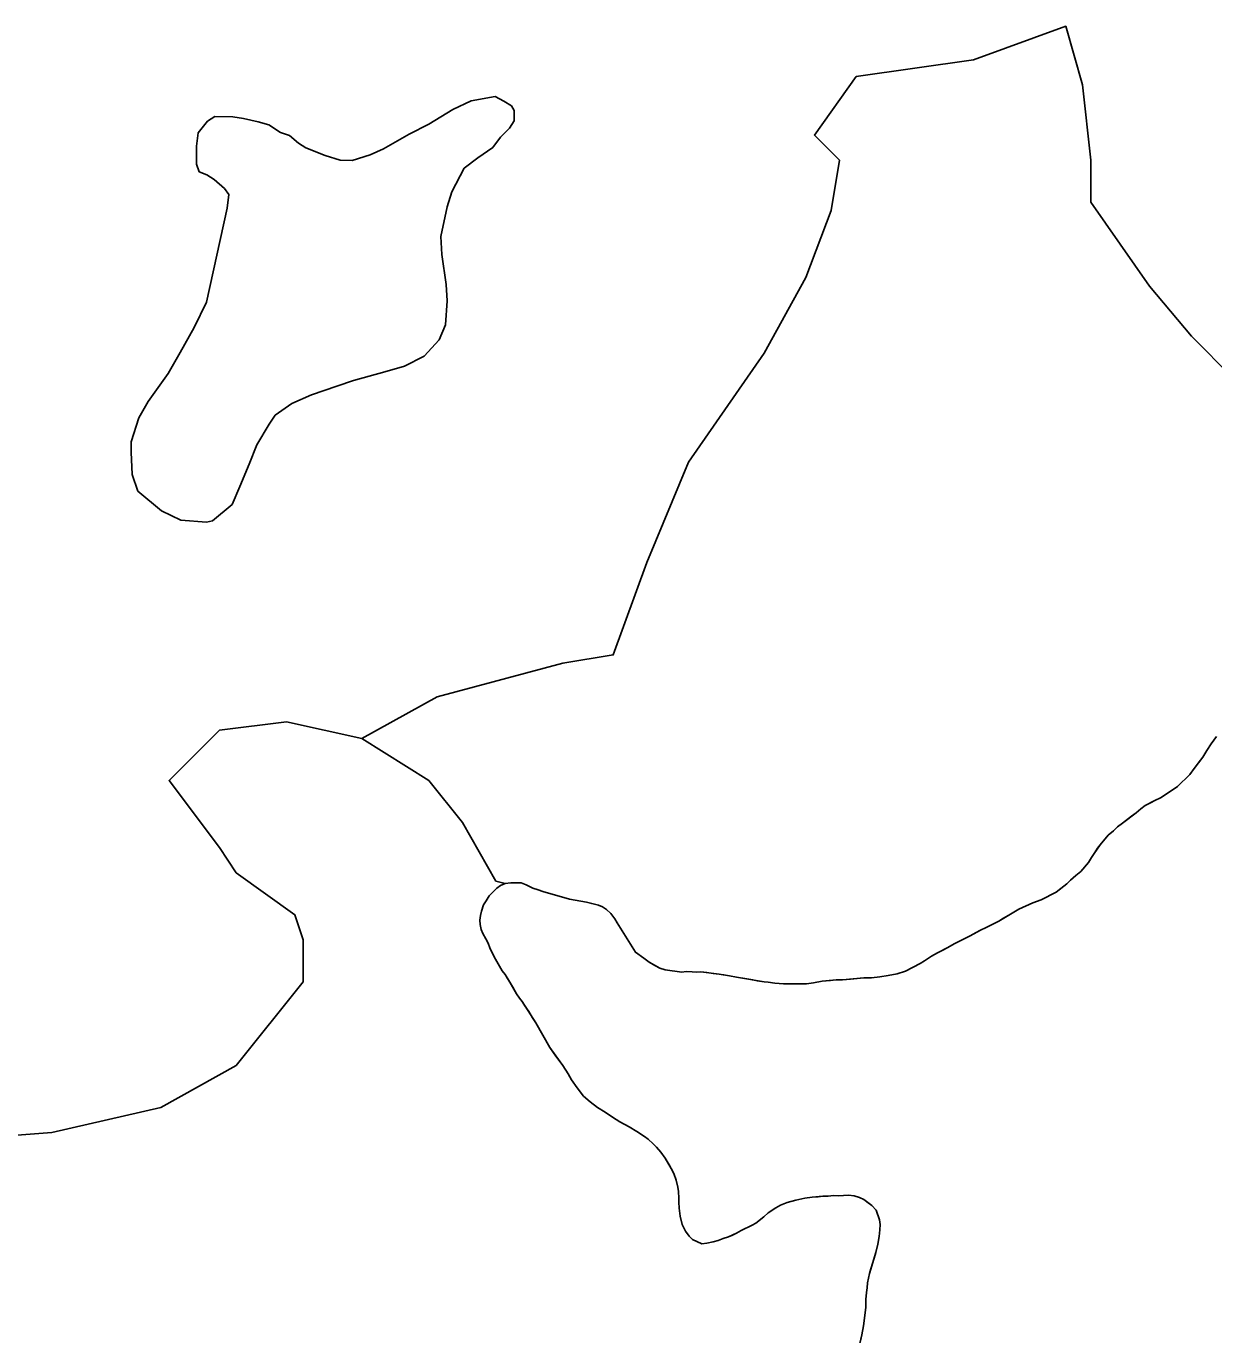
# Model space of a CAD drawing. Extents: x 3245246 to 3283090, y 806824 to 832173.
# Drawn here: x 3271900 to 3272761, y 828851 to 829800 of the extents above; entities that cross this region are included whole.
import ezdxf

# ---------------------------------------------------------------- set-up
doc = ezdxf.new("R2010")
doc.units = 0
doc.layers.add('V-SITE-VEGE', color=7, linetype='Continuous')
doc.layers.add('V-TOPO-SHOR', color=7, linetype='Continuous')

msp = doc.modelspace()

# ---------------------------------------------------------------- linework, layer by layer
at = {"layer": 'V-SITE-VEGE'}
for p, q in [((3272222.45, 829745.81), (3272239.85, 829748.82)), ((3272239.85, 829748.82), (3272246.31, 829745.48)), ((3272191.84, 829728.88), (3272209.34, 829739.48)), ((3272209.34, 829739.48), (3272222.45, 829745.81)), ((3272246.31, 829745.48), (3272251.69, 829742.15)), ((3272251.69, 829742.15), (3272253.82, 829738.86)), ((3272253.82, 829738.86), (3272253.71, 829731.27)), ((3272024.68, 829722.53), (3272031.31, 829731.12)), ((3272031.31, 829731.12), (3272036.77, 829734.3)), ((3272036.77, 829734.3), (3272049.79, 829734.12)), ((3272049.79, 829734.12), (3272057.37, 829732.93)), ((3272057.37, 829732.93), (3272068.19, 829730.6)), ((3272068.19, 829730.6), (3272075.75, 829728.33)), ((3272075.75, 829728.33), (3272084.35, 829722.79)), ((3272177.63, 829721.48), (3272191.84, 829728.88)), ((3272253.71, 829731.27), (3272250.38, 829725.89)), ((3272023.46, 829712.78), (3272024.68, 829722.53)), ((3272084.35, 829722.79), (3272090.83, 829720.52)), ((3272090.83, 829720.52), (3272097.26, 829715.01)), ((3272159.04, 829710.89), (3272177.63, 829721.48)), ((3272243.78, 829719.47), (3272238.25, 829711.96)), ((3272250.38, 829725.89), (3272243.78, 829719.47)), ((3272023.27, 829699.77), (3272023.46, 829712.78)), ((3272097.26, 829715.01), (3272102.64, 829711.68)), ((3272102.64, 829711.68), (3272116.66, 829706.06)), ((3272149.22, 829706.69), (3272159.04, 829710.89)), ((3272238.25, 829711.96), (3272227.3, 829704.52)), ((3272025.37, 829694.32), (3272023.27, 829699.77)), ((3272116.66, 829706.06), (3272127.46, 829702.66)), ((3272127.46, 829702.66), (3272136.14, 829702.53)), ((3272136.14, 829702.53), (3272149.22, 829706.69)), ((3272227.3, 829704.52), (3272217.43, 829697.06)), ((3272030.76, 829692.07), (3272025.37, 829694.32)), ((3272036.14, 829688.74), (3272030.76, 829692.07)), ((3272217.43, 829697.06), (3272208.51, 829679.83)), ((3272043.64, 829682.13), (3272036.14, 829688.74)), ((3272046.83, 829677.74), (3272043.64, 829682.13)), ((3272045.61, 829667.99), (3272046.83, 829677.74)), ((3272208.51, 829679.83), (3272205.11, 829669.03)), ((3272030.56, 829599.86), (3272045.61, 829667.99)), ((3272205.11, 829669.03), (3272200.46, 829647.39)), ((3272200.46, 829647.39), (3272201.37, 829634.36)), ((3272201.37, 829634.36), (3272204.32, 829612.62)), ((3272204.32, 829612.62), (3272205.24, 829600.67)), ((3272021.63, 829581.54), (3272030.56, 829599.86)), ((3272205.24, 829600.67), (3272203.91, 829583.33)), ((3272011.6, 829563.23), (3272021.63, 829581.54)), ((3272203.91, 829583.33), (3272199.42, 829572.55)), ((3272199.42, 829572.55), (3272188.41, 829560.77)), ((3272002.72, 829548.17), (3272011.6, 829563.23)), ((3272188.41, 829560.77), (3272174.2, 829553.37)), ((3271988.33, 829527.76), (3272002.72, 829548.17)), ((3272160.04, 829549.23), (3272137.17, 829543.04)), ((3272174.2, 829553.37), (3272160.04, 829549.23)), ((3272125.18, 829538.87), (3272106.65, 829532.62)), ((3272137.17, 829543.04), (3272125.18, 829538.87)), ((3272106.65, 829532.62), (3272092.46, 829526.3)), ((3271981.65, 829515.92), (3271988.33, 829527.76)), ((3272092.46, 829526.3), (3272080.4, 829517.79)), ((3271975.99, 829498.64), (3271981.65, 829515.92)), ((3272075.98, 829511.34), (3272067.08, 829496.28)), ((3272080.4, 829517.79), (3272075.98, 829511.34)), ((3271975.88, 829491.05), (3271975.99, 829498.64)), ((3271976.74, 829474.76), (3271975.88, 829491.05)), ((3272067.08, 829496.28), (3272061.46, 829482.26)), ((3272061.46, 829482.26), (3272054.73, 829466.08)), ((3271980.91, 829462.77), (3271976.74, 829474.76)), ((3271998.07, 829448.42), (3271980.91, 829462.77)), ((3272054.73, 829466.08), (3272049.12, 829453.14)), ((3272049.12, 829453.14), (3272034.86, 829441.4)), ((3272012.08, 829441.72), (3271998.07, 829448.42)), ((3272030.5, 829440.38), (3272012.08, 829441.72)), ((3272034.86, 829441.4), (3272030.5, 829440.38)), ((3272759.29, 829279.62), (3272762.93, 829284.83)), ((3272753.14, 829270.06), (3272756.1, 829274.84)), ((3272756.1, 829274.84), (3272759.29, 829279.62)), ((3272746.8, 829261.83), (3272753.14, 829270.06)), ((3272734.84, 829248.66), (3272743.62, 829257.5)), ((3272743.62, 829257.5), (3272746.8, 829261.83)), ((3272722.34, 829240.56), (3272728.81, 829244.6)), ((3272728.81, 829244.6), (3272734.84, 829248.66)), ((3272708.07, 829232.5), (3272711.42, 829234.85)), ((3272711.42, 829234.85), (3272718.33, 829238.66)), ((3272718.33, 829238.66), (3272722.34, 829240.56)), ((3272694.85, 829222), (3272704.71, 829229.71)), ((3272704.71, 829229.71), (3272708.07, 829232.5)), ((3272684.54, 829213.41), (3272688.35, 829216.63)), ((3272688.35, 829216.63), (3272691.27, 829219.43)), ((3272691.27, 829219.43), (3272694.85, 829222)), ((3272674.34, 829200.2), (3272678.66, 829206.49)), ((3272678.66, 829206.49), (3272684.54, 829213.41)), ((3272670.24, 829193.68), (3272672.51, 829197.15)), ((3272672.51, 829197.15), (3272674.34, 829200.2)), ((3272664.59, 829186.97), (3272670.24, 829193.68)), ((3272243.77, 829176.89), (3272247.11, 829178.36)), ((3272247.11, 829178.36), (3272251.31, 829178.93)), ((3272251.31, 829178.93), (3272258.79, 829178.77)), ((3272258.79, 829178.77), (3272262.5, 829177.37)), ((3272646.87, 829172.16), (3272654.49, 829178.16)), ((3272654.49, 829178.16), (3272657.19, 829180.75)), ((3272657.19, 829180.75), (3272661, 829184.19)), ((3272661, 829184.19), (3272664.59, 829186.97)), ((3272233.41, 829165.89), (3272235.68, 829169.36)), ((3272235.68, 829169.36), (3272238.17, 829172.17)), ((3272238.17, 829172.17), (3272241.09, 829174.97)), ((3272241.09, 829174.97), (3272243.77, 829176.89)), ((3272262.5, 829177.37), (3272267.3, 829175.07)), ((3272267.3, 829175.07), (3272271.01, 829173.66)), ((3272271.01, 829173.66), (3272274.51, 829172.49)), ((3272274.51, 829172.49), (3272293.77, 829167.01)), ((3272635.96, 829166.45), (3272646.87, 829172.16)), ((3272229.94, 829158.25), (3272231.58, 829162.84)), ((3272231.58, 829162.84), (3272233.41, 829165.89)), ((3272293.77, 829167.01), (3272306.27, 829164.76)), ((3272306.27, 829164.76), (3272314.81, 829162.59)), ((3272314.81, 829162.59), (3272317.87, 829161.42)), ((3272317.87, 829161.42), (3272320.69, 829159.6)), ((3272320.69, 829159.6), (3272323.71, 829156.67)), ((3272612.38, 829155.51), (3272619.74, 829159.76)), ((3272619.74, 829159.76), (3272629.75, 829164.38)), ((3272629.75, 829164.38), (3272635.96, 829166.45)), ((3272228.92, 829151.89), (3272229.21, 829155.19)), ((3272229.07, 829148.58), (3272228.92, 829151.89)), ((3272229.21, 829155.19), (3272229.94, 829158.25)), ((3272323.71, 829156.67), (3272326.71, 829152.86)), ((3272326.71, 829152.86), (3272328.41, 829149.97)), ((3272328.41, 829149.97), (3272341.6, 829128.54)), ((3272596.11, 829146.39), (3272605.24, 829151.04)), ((3272605.24, 829151.04), (3272612.38, 829155.51)), ((3272229.87, 829145.04), (3272229.07, 829148.58)), ((3272230.91, 829142.16), (3272229.87, 829145.04)), ((3272233.25, 829138.36), (3272230.91, 829142.16)), ((3272572.73, 829134.57), (3272584.31, 829140.48)), ((3272584.31, 829140.48), (3272591.89, 829144.5)), ((3272591.89, 829144.5), (3272596.11, 829146.39)), ((3272234.94, 829135.03), (3272233.25, 829138.36)), ((3272236.19, 829131.69), (3272234.94, 829135.03)), ((3272239.14, 829125.25), (3272236.19, 829131.69)), ((3272560.7, 829128.22), (3272568.27, 829132.02)), ((3272568.27, 829132.02), (3272572.73, 829134.57)), ((3272245.08, 829114.99), (3272239.14, 829125.25)), ((3272341.6, 829128.54), (3272347.68, 829124.23)), ((3272347.68, 829124.23), (3272351.58, 829121.28)), ((3272351.58, 829121.28), (3272359.41, 829116.92)), ((3272548.2, 829120.34), (3272551.33, 829122.25)), ((3272551.33, 829122.25), (3272556.46, 829125.67)), ((3272556.46, 829125.67), (3272560.7, 829128.22)), ((3272247.22, 829112.3), (3272245.08, 829114.99)), ((3272250.63, 829106.94), (3272247.22, 829112.3)), ((3272359.41, 829116.92), (3272363.13, 829115.74)), ((3272363.13, 829115.74), (3272375.21, 829114.16)), ((3272375.21, 829114.16), (3272378.52, 829114.53)), ((3272378.52, 829114.53), (3272382.7, 829114.44)), ((3272382.7, 829114.44), (3272385.99, 829114.15)), ((3272385.99, 829114.15), (3272389.08, 829114.3)), ((3272389.08, 829114.3), (3272402.48, 829112.69)), ((3272402.48, 829112.69), (3272409.94, 829111.43)), ((3272518.92, 829110.62), (3272524.89, 829111.59)), ((3272524.89, 829111.59), (3272531.52, 829112.99)), ((3272531.52, 829112.99), (3272537.51, 829114.84)), ((3272537.51, 829114.84), (3272548.2, 829120.34)), ((3272255.51, 829098.47), (3272250.63, 829106.94)), ((3272409.94, 829111.43), (3272414.98, 829110.44)), ((3272414.98, 829110.44), (3272434.95, 829107.15)), ((3272434.95, 829107.15), (3272438.02, 829106.86)), ((3272438.02, 829106.86), (3272442.85, 829106.1)), ((3272442.85, 829106.1), (3272449.01, 829105.52)), ((3272449.01, 829105.52), (3272465.75, 829105.6)), ((3272465.75, 829105.6), (3272470.83, 829106.37)), ((3272470.83, 829106.37), (3272477.02, 829107.56)), ((3272477.02, 829107.56), (3272487.17, 829108.44)), ((3272487.17, 829108.44), (3272491.79, 829108.56)), ((3272491.79, 829108.56), (3272507.24, 829109.99)), ((3272507.24, 829109.99), (3272512.97, 829110.09)), ((3272512.97, 829110.09), (3272518.92, 829110.62)), ((3272257.65, 829095.34), (3272255.51, 829098.47)), ((3272259.58, 829092.88), (3272257.65, 829095.34)), ((3272269.37, 829077.25), (3272259.58, 829092.88)), ((3272279.55, 829059.41), (3272269.37, 829077.25)), ((3272288.96, 829046.44), (3272279.55, 829059.41)), ((3272292.8, 829040.41), (3272288.96, 829046.44)), ((3272295.34, 829035.95), (3272292.8, 829040.41)), ((3272299.41, 829030.35), (3272295.34, 829035.95)), ((3272304.12, 829024.31), (3272299.41, 829030.35)), ((3272308.87, 829020.02), (3272304.12, 829024.31)), ((3272314.07, 829015.95), (3272308.87, 829020.02)), ((3272319.72, 829012.52), (3272314.07, 829015.95)), ((3272327.76, 829007.28), (3272319.72, 829012.52)), ((3272330.36, 829005.69), (3272327.76, 829007.28)), ((3272337.11, 829002.02), (3272330.36, 829005.69)), ((3272342.76, 828998.59), (3272337.11, 829002.02)), ((3272348.19, 828994.95), (3272342.76, 828998.59)), ((3272350.79, 828992.92), (3272348.19, 828994.95)), ((3272354.46, 828989.75), (3272350.79, 828992.92)), ((3272357.05, 828987.27), (3272354.46, 828989.75)), ((3272360.06, 828983.68), (3272357.05, 828987.27)), ((3272363.26, 828979.21), (3272360.06, 828983.68)), ((3272367.51, 828971.85), (3272363.26, 828979.21)), ((3272369.41, 828968.07), (3272367.51, 828971.85)), ((3272371.29, 828963.19), (3272369.41, 828968.07)), ((3272372.5, 828958.31), (3272371.29, 828963.19)), ((3272372.87, 828955), (3272372.5, 828958.31)), ((3272373.21, 828950.37), (3272372.87, 828955)), ((3272373.15, 828947.29), (3272373.21, 828950.37)), ((3272469.9, 828950.93), (3272464.59, 828950.16)), ((3272477.62, 828951.64), (3272469.9, 828950.93)), ((3272481.37, 828951.78), (3272477.62, 828951.64)), ((3272485.34, 828952.14), (3272481.37, 828951.78)), ((3272488.86, 828952.06), (3272485.34, 828952.14)), ((3272496.13, 828952.35), (3272488.86, 828952.06)), ((3272500.31, 828952.03), (3272496.13, 828952.35)), ((3272504.25, 828950.85), (3272500.31, 828952.03)), ((3272507.29, 828949.24), (3272504.25, 828950.85)), ((3272373.28, 828943.1), (3272373.15, 828947.29)), ((3272374.03, 828937.14), (3272373.28, 828943.1)), ((3272443.52, 828943.35), (3272437.94, 828939.51)), ((3272446.87, 828945.26), (3272443.52, 828943.35)), ((3272451.75, 828947.14), (3272446.87, 828945.26)), ((3272457.96, 828948.76), (3272451.75, 828947.14)), ((3272464.59, 828950.16), (3272457.96, 828948.76)), ((3272513.15, 828944.93), (3272507.29, 828949.24)), ((3272516.16, 828941.56), (3272513.15, 828944.93)), ((3272518.65, 828934.46), (3272516.16, 828941.56)), ((3272375.66, 828931.16), (3272374.03, 828937.14)), ((3272428.98, 828932.21), (3272426.3, 828930.73)), ((3272434.8, 828936.71), (3272428.98, 828932.21)), ((3272437.94, 828939.51), (3272434.8, 828936.71)), ((3272519.02, 828931.15), (3272518.65, 828934.46)), ((3272377.98, 828926.27), (3272375.66, 828931.16)), ((3272380.54, 828922.69), (3272377.98, 828926.27)), ((3272383.13, 828920.21), (3272380.54, 828922.69)), ((3272409.16, 828922.29), (3272405.39, 828921.05)), ((3272414.94, 828924.81), (3272409.16, 828922.29)), ((3272418.29, 828926.72), (3272414.94, 828924.81)), ((3272426.3, 828930.73), (3272418.29, 828926.72)), ((3272517.39, 828916.87), (3272518.39, 828922.36)), ((3272518.39, 828922.36), (3272518.93, 828927.19)), ((3272518.93, 828927.19), (3272519.02, 828931.15)), ((3272389.89, 828917.2), (3272383.13, 828920.21)), ((3272393.42, 828917.57), (3272389.89, 828917.2)), ((3272398.07, 828918.56), (3272393.42, 828917.57)), ((3272401.62, 828919.59), (3272398.07, 828918.56)), ((3272405.39, 828921.05), (3272401.62, 828919.59)), ((3272515.94, 828910.96), (3272517.39, 828916.87)), ((3272511.42, 828895.64), (3272515.94, 828910.96)), ((3272509.96, 828888.85), (3272511.42, 828895.64)), ((3272509.14, 828881.82), (3272509.66, 828885.33)), ((3272509.66, 828885.33), (3272509.96, 828888.85)), ((3272508.69, 828871.04), (3272508.81, 828876.76)), ((3272508.81, 828876.76), (3272509.14, 828881.82)), ((3272507.08, 828857.64), (3272508.69, 828871.04)), ((3272505.84, 828851.28), (3272507.08, 828857.64)), ((3272504.14, 828843.83), (3272505.84, 828851.28))]:
    msp.add_line(p, q, dxfattribs=at)
at = {"layer": 'V-TOPO-SHOR'}
for points in [[(3272143.27, 829283.38), (3272197.95, 829313.76), (3272289.1, 829338.07), (3272325.56, 829344.14), (3272349.87, 829410.98), (3272380.25, 829483.9), (3272434.94, 829562.9), (3272465.32, 829617.59), (3272483.55, 829666.2), (3272489.63, 829702.66), (3272471.4, 829720.89), (3272471.4, 829720.89), (3272501.78, 829763.42), (3272586.85, 829775.58), (3272653.69, 829799.88), (3272665.85, 829757.35), (3272671.92, 829702.66), (3272671.92, 829672.27), (3272714.46, 829611.51), (3272744.84, 829575.05), (3272775.22, 829544.67)], [(3271665.88, 829059.44), (3271772.6, 829022.09), (3271839.44, 828991.7), (3271918.43, 828997.78), (3271997.43, 829016.01), (3272052.12, 829046.39), (3272100.73, 829107.16), (3272100.73, 829137.54), (3272094.65, 829155.77), (3272052.12, 829186.15), (3272039.96, 829204.38), (3272003.51, 829252.99), (3272039.96, 829289.45), (3272088.58, 829295.53), (3272143.27, 829283.38), (3272191.88, 829252.99), (3272216.18, 829222.61), (3272240.49, 829180.08), (3272247.11, 829178.36)], [(3272274.51, 829172.49), (3272293.77, 829167.01), (3272306.27, 829164.76), (3272309.99, 829163.8), (3272314.81, 829162.59), (3272317.87, 829161.42), (3272320.69, 829159.6), (3272323.71, 829156.67), (3272326.71, 829152.86), (3272328.41, 829149.97), (3272341.6, 829128.54), (3272347.68, 829124.23), (3272351.58, 829121.28), (3272355.71, 829118.99), (3272359.41, 829116.93), (3272363.13, 829115.74), (3272375.21, 829114.16), (3272378.52, 829114.53), (3272382.7, 829114.44), (3272385.99, 829114.15), (3272389.08, 829114.3), (3272393.47, 829113.77), (3272398.08, 829113.23), (3272402.48, 829112.69), (3272405.55, 829112.19), (3272409.94, 829111.43), (3272414.98, 829110.44), (3272420.91, 829109.43), (3272426.83, 829108.43), (3272429.9, 829107.92), (3272434.95, 829107.15), (3272438.02, 829106.86), (3272442.85, 829106.1), (3272449.01, 829105.52), (3272465.75, 829105.6), (3272470.83, 829106.37), (3272477.02, 829107.56), (3272483.2, 829108.09), (3272487.17, 829108.44), (3272491.79, 829108.56), (3272497.53, 829109.1), (3272507.24, 829109.99), (3272512.97, 829110.09), (3272518.92, 829110.62), (3272524.89, 829111.59), (3272531.53, 829112.99), (3272537.51, 829114.84), (3272548.2, 829120.34), (3272551.33, 829122.25), (3272556.46, 829125.67), (3272560.7, 829128.22), (3272564.04, 829129.91), (3272568.27, 829132.02), (3272572.73, 829134.57), (3272575.62, 829136.04), (3272580.52, 829138.58), (3272584.31, 829140.48), (3272588.76, 829142.81), (3272591.88, 829144.5), (3272596.11, 829146.39), (3272605.24, 829151.04), (3272608.58, 829153.17), (3272612.38, 829155.51), (3272619.74, 829159.76), (3272629.75, 829164.38), (3272635.96, 829166.45), (3272646.87, 829172.16), (3272650.23, 829174.73), (3272654.49, 829178.16), (3272657.19, 829180.75), (3272661, 829184.19), (3272664.59, 829186.97), (3272670.24, 829193.68), (3272672.51, 829197.15), (3272674.34, 829200.2), (3272676.84, 829203.89), (3272678.66, 829206.49), (3272684.54, 829213.41), (3272688.35, 829216.63), (3272691.27, 829219.43), (3272694.85, 829222), (3272701.35, 829227.14), (3272704.71, 829229.71), (3272708.07, 829232.5), (3272711.42, 829234.85), (3272715.21, 829236.97), (3272718.33, 829238.66), (3272722.34, 829240.56), (3272728.81, 829244.6), (3272734.84, 829248.66), (3272743.62, 829257.5), (3272746.8, 829261.83), (3272750.42, 829266.6), (3272753.14, 829270.06), (3272756.11, 829274.84), (3272759.29, 829279.62), (3272762.93, 829284.83)], [(3272492.6, 828952.2), (3272488.86, 828952.06), (3272485.34, 828952.14), (3272481.37, 828951.78), (3272477.62, 828951.64), (3272474.09, 828951.28), (3272469.9, 828950.93), (3272464.59, 828950.16), (3272457.96, 828948.76), (3272451.76, 828947.14), (3272446.87, 828945.26), (3272443.53, 828943.35), (3272437.94, 828939.51), (3272434.8, 828936.71), (3272431.44, 828934.14), (3272428.97, 828932.21), (3272426.3, 828930.73), (3272418.29, 828926.72), (3272414.94, 828924.81), (3272412.05, 828923.55), (3272409.16, 828922.29), (3272405.39, 828921.05), (3272401.62, 828919.59), (3272398.07, 828918.56), (3272393.42, 828917.57), (3272389.89, 828917.2), (3272383.13, 828920.21), (3272380.54, 828922.69), (3272377.98, 828926.27), (3272375.66, 828931.16), (3272374.03, 828937.14), (3272373.28, 828943.1), (3272373.15, 828947.29), (3272373.21, 828950.37), (3272372.87, 828955), (3272372.5, 828958.31), (3272371.29, 828963.19), (3272369.41, 828968.07), (3272367.51, 828971.85), (3272366.03, 828974.53), (3272363.26, 828979.21), (3272360.06, 828983.69), (3272357.05, 828987.27), (3272354.46, 828989.75), (3272350.79, 828992.92), (3272348.19, 828994.95), (3272342.76, 828998.59), (3272337.11, 829002.02), (3272330.36, 829005.69), (3272327.76, 829007.28), (3272324.28, 829009.56), (3272319.72, 829012.52), (3272314.07, 829015.95), (3272308.87, 829020.02), (3272304.12, 829024.31), (3272299.41, 829030.36), (3272295.34, 829035.95), (3272292.8, 829040.41), (3272291.09, 829043.09), (3272288.96, 829046.44), (3272286.82, 829049.34), (3272284.69, 829052.26), (3272282.33, 829055.61), (3272279.55, 829059.41), (3272269.37, 829077.25), (3272267.03, 829081.04), (3272264.26, 829085.51), (3272261.49, 829089.75), (3272259.58, 829092.88), (3272257.65, 829095.34), (3272255.51, 829098.47), (3272252.75, 829103.15), (3272250.63, 829106.94), (3272248.93, 829109.62), (3272247.22, 829112.3), (3272245.08, 829114.99), (3272239.14, 829125.25), (3272237.66, 829128.36), (3272236.19, 829131.69), (3272234.94, 829135.03), (3272233.25, 829138.37), (3272230.91, 829142.16), (3272229.87, 829145.04), (3272229.07, 829148.58), (3272228.92, 829151.89), (3272229.21, 829155.19), (3272229.94, 829158.26), (3272231.58, 829162.84), (3272233.41, 829165.89), (3272235.68, 829169.36), (3272238.17, 829172.17), (3272241.09, 829174.97), (3272243.77, 829176.89), (3272247.11, 829178.36), (3272251.31, 829178.93), (3272255.49, 829178.84), (3272258.79, 829178.77), (3272262.5, 829177.37), (3272267.3, 829175.07), (3272271.01, 829173.66), (3272274.51, 829172.49)], [(3272504.87, 828846.9), (3272505.84, 828851.28), (3272507.08, 828857.64), (3272508.69, 828871.04), (3272508.81, 828876.76), (3272509.14, 828881.82), (3272509.66, 828885.33), (3272509.96, 828888.85), (3272511.42, 828895.64), (3272512.38, 828898.92), (3272514.75, 828906.8), (3272515.94, 828910.96), (3272517.39, 828916.87), (3272518.39, 828922.36), (3272518.93, 828927.19), (3272519.02, 828931.15), (3272518.65, 828934.46), (3272516.16, 828941.56), (3272513.15, 828944.93), (3272510.33, 828946.97), (3272507.29, 828949.24), (3272504.25, 828950.85), (3272500.31, 828952.03), (3272496.13, 828952.34), (3272492.6, 828952.2)]]:
    msp.add_lwpolyline(points, dxfattribs=at)

doc.saveas('drawing.dxf')
